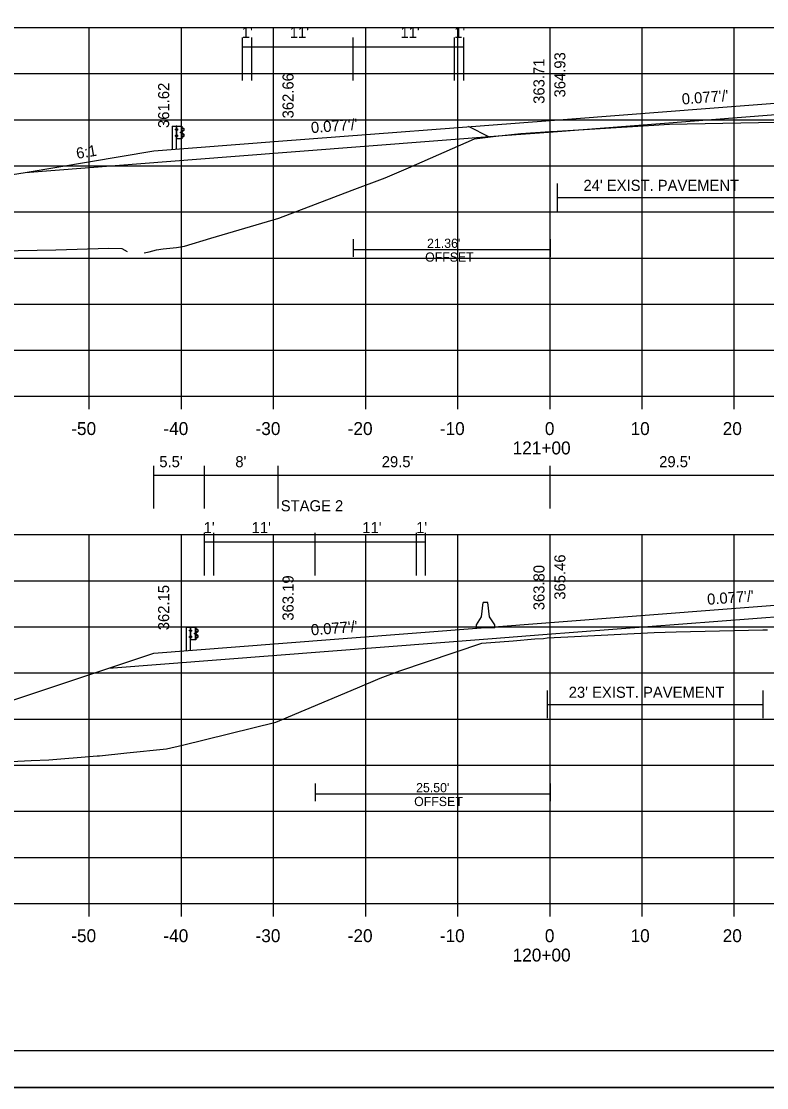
# Model space of a CAD drawing. Extents: x 1374859 to 1376773, y 382242 to 389804.
# Drawn here: x 1376077.2 to 1376158.1, y 384161.8 to 384277.4 of the extents above; entities that cross this region are included whole.
import ezdxf

# ---------------------------------------------------------------- set-up
doc = ezdxf.new("R2010")
doc.units = 0
for name, color, linetype in [('R_Axis', 7, 'Continuous'), ('R_Axis Annot', 7, 'Continuous'), ('R_Border', 7, 'Continuous'), ('R_Border Notes', 7, 'Continuous'), ('R_Draft', 7, 'Continuous'), ('R_Drive', 7, 'Continuous'), ('R_Exist Surface', 7, 'Continuous'), ('R_Fin Surface', 7, 'Continuous'), ('R_Grid', 7, 'Continuous'), ('R_MOT', 7, 'Continuous'), ('R_No Plot', 7, 'Continuous'), ('R_Proposed Road', 7, 'Continuous'), ('R_Xsect Elev', 7, 'Continuous'), ('R_Xsect Slope', 7, 'Continuous')]:
    doc.layers.add(name, color=color, linetype=linetype)

msp = doc.modelspace()

# ---------------------------------------------------------------- linework, layer by layer
at = {"layer": 'R_Axis'}
for p, q in [((1375994.57, 384236.76), (1376274.57, 384236.76)), ((1376084.57, 384235.36), (1376084.57, 384236.76)), ((1376094.57, 384235.36), (1376094.57, 384236.76)), ((1376104.57, 384235.36), (1376104.57, 384236.76)), ((1376114.57, 384235.36), (1376114.57, 384236.76)), ((1376124.57, 384235.36), (1376124.57, 384236.76)), ((1376134.57, 384235.36), (1376134.57, 384236.76)), ((1376144.57, 384235.36), (1376144.57, 384236.76)), ((1376154.57, 384235.36), (1376154.57, 384236.76)), ((1375994.57, 384181.76), (1376274.57, 384181.76)), ((1376084.57, 384180.36), (1376084.57, 384181.76)), ((1376094.57, 384180.36), (1376094.57, 384181.76)), ((1376104.57, 384180.36), (1376104.57, 384181.76)), ((1376114.57, 384180.36), (1376114.57, 384181.76)), ((1376124.57, 384180.36), (1376124.57, 384181.76)), ((1376134.57, 384180.36), (1376134.57, 384181.76)), ((1376144.57, 384180.36), (1376144.57, 384181.76)), ((1376154.57, 384180.36), (1376154.57, 384181.76))]:
    msp.add_line(p, q, dxfattribs=at)
at = {"layer": 'R_Border'}
msp.add_line((1376292.75, 384165.76), (1375976.57, 384165.76), dxfattribs=at)
at = {"layer": 'R_Border Notes'}
for points in [[(1376135.33, 384259.83), (1376135.33, 384256.83)], [(1376135.33, 384258.33), (1376159.34, 384258.33)], [(1376134.27, 384204.84), (1376134.27, 384201.84)], [(1376157.66, 384204.84), (1376157.66, 384201.84)], [(1376134.27, 384203.34), (1376157.66, 384203.34)]]:
    msp.add_lwpolyline(points, dxfattribs=at)
at = {"layer": 'R_Drive'}
msp.add_line((1376128, 384264.88), (1376125.71, 384266.02), dxfattribs=at)
at = {"layer": 'R_Exist Surface'}
for points in [[(1376090.51, 384252.31), (1376091.06, 384252.43), (1376091.88, 384252.66), (1376092.6, 384252.74), (1376094.03, 384252.9), (1376094.91, 384253.06), (1376097.75, 384253.92), (1376105.14, 384256.09), (1376113.11, 384259.1), (1376116.69, 384260.44), (1376119.2, 384261.55), (1376126.38, 384264.7), (1376128.69, 384264.96), (1376131.4, 384265.27), (1376134.59, 384265.48), (1376135.33, 384265.53), (1376145.27, 384266.14), (1376147.54, 384266.29), (1376157.2, 384266.45), (1376159.53, 384266.49)], [(1375994.57, 384252.41), (1376009.56, 384252.5), (1376031.03, 384252.29), (1376039.45, 384252.21), (1376057.41, 384252.27), (1376062.81, 384252.29), (1376074.79, 384252.52), (1376080.93, 384252.64), (1376086.68, 384252.83), (1376088.09, 384252.78), (1376088.7, 384252.45)], [(1376069.63, 384196.84), (1376078.27, 384197.26), (1376080.18, 384197.32), (1376084.99, 384197.72), (1376085.44, 384197.76), (1376085.68, 384197.78), (1376088.63, 384198.1), (1376092.95, 384198.51), (1376094.7, 384198.94), (1376104.8, 384201.42), (1376113.68, 384205.14), (1376116.14, 384206.18), (1376118.28, 384206.97), (1376127.18, 384210), (1376130.59, 384210.25), (1376132.93, 384210.45), (1376133.87, 384210.51), (1376134.27, 384210.55), (1376136.52, 384210.67), (1376145.89, 384211.14), (1376148.25, 384211.21), (1376157.66, 384211.44), (1376158.17, 384211.44)]]:
    msp.add_lwpolyline(points, dxfattribs=at)
at = {"layer": 'R_Fin Surface'}
for points in [[(1376036.23, 384252.25), (1376043.08, 384249.96), (1376075.09, 384260.63), (1376077.63, 384261.05), (1376091.59, 384263.38), (1376105.09, 384264.42), (1376134.59, 384266.69), (1376164.09, 384268.96), (1376172.09, 384269.58), (1376185.9, 384267.28), (1376194.09, 384265.91), (1376235.64, 384252.06)], [(1376077.63, 384261.05), (1376099.92, 384262.77), (1376129.4, 384265.04), (1376134.9, 384265.46), (1376164.18, 384267.72), (1376189.32, 384266.71)], [(1376040.72, 384196.37), (1376047.35, 384194.16), (1376075.09, 384203.41), (1376086.7, 384207.28), (1376091.59, 384208.91), (1376105.09, 384209.95), (1376134.59, 384212.22), (1376164.09, 384214.49), (1376177.59, 384215.53), (1376194.09, 384212.78), (1376195.04, 384212.62), (1376247.44, 384195)], [(1376086.7, 384207.28), (1376098.83, 384208.22), (1376128.31, 384210.49), (1376133.81, 384210.91), (1376164.18, 384213.25), (1376196.96, 384211.98)]]:
    msp.add_lwpolyline(points, dxfattribs=at)
at = {"layer": 'R_Grid'}
for p, q in [((1375994.57, 384276.76), (1376274.57, 384276.76)), ((1376084.57, 384236.76), (1376084.57, 384276.76)), ((1376094.57, 384236.76), (1376094.57, 384276.76)), ((1376104.57, 384236.76), (1376104.57, 384276.76)), ((1376114.57, 384236.76), (1376114.57, 384276.76)), ((1376124.57, 384236.76), (1376124.57, 384276.76)), ((1376134.57, 384236.76), (1376134.57, 384276.76)), ((1376144.57, 384236.76), (1376144.57, 384276.76)), ((1376154.57, 384236.76), (1376154.57, 384276.76)), ((1375994.57, 384271.76), (1376274.57, 384271.76)), ((1375994.57, 384266.76), (1376274.57, 384266.76)), ((1375994.57, 384261.76), (1376274.57, 384261.76)), ((1375994.57, 384256.76), (1376274.57, 384256.76)), ((1375994.57, 384251.76), (1376274.57, 384251.76)), ((1375994.57, 384246.76), (1376274.57, 384246.76)), ((1375994.57, 384241.76), (1376274.57, 384241.76)), ((1375994.57, 384236.76), (1376274.57, 384236.76)), ((1375994.57, 384221.76), (1376274.57, 384221.76)), ((1376084.57, 384181.76), (1376084.57, 384221.76)), ((1376094.57, 384181.76), (1376094.57, 384221.76)), ((1376104.57, 384181.76), (1376104.57, 384221.76)), ((1376114.57, 384181.76), (1376114.57, 384221.76)), ((1376124.57, 384181.76), (1376124.57, 384221.76)), ((1376134.57, 384181.76), (1376134.57, 384221.76)), ((1376144.57, 384181.76), (1376144.57, 384221.76)), ((1376154.57, 384181.76), (1376154.57, 384221.76)), ((1375994.57, 384216.76), (1376274.57, 384216.76)), ((1375994.57, 384211.76), (1376274.57, 384211.76)), ((1375994.57, 384206.76), (1376274.57, 384206.76)), ((1375994.57, 384201.76), (1376274.57, 384201.76)), ((1375994.57, 384196.76), (1376274.57, 384196.76)), ((1375994.57, 384191.76), (1376274.57, 384191.76)), ((1375994.57, 384186.76), (1376274.57, 384186.76)), ((1375994.57, 384181.76), (1376274.57, 384181.76))]:
    msp.add_line(p, q, dxfattribs=at)
at = {"layer": 'R_MOT'}
for p, q in [((1376101.21, 384271.02), (1376101.21, 384275.66)), ((1376102.21, 384271.02), (1376102.21, 384275.66)), ((1376113.21, 384271.02), (1376113.21, 384275.66)), ((1376124.21, 384271.02), (1376124.21, 384275.66)), ((1376125.21, 384271.02), (1376125.21, 384275.66)), ((1376101.21, 384274.66), (1376125.21, 384274.66)), ((1376113.21, 384253.82), (1376113.21, 384251.89)), ((1376134.57, 384253.82), (1376134.57, 384251.89)), ((1376134.57, 384252.64), (1376113.21, 384252.64)), ((1376091.57, 384224.59), (1376091.57, 384229.22)), ((1376097.07, 384224.59), (1376097.07, 384229.22)), ((1376105.07, 384224.59), (1376105.07, 384229.22)), ((1376134.57, 384224.59), (1376134.57, 384229.22)), ((1376091.57, 384228.22), (1376177.57, 384228.22)), ((1376097.07, 384217.32), (1376097.07, 384221.96)), ((1376098.07, 384217.32), (1376098.07, 384221.96)), ((1376109.07, 384217.32), (1376109.07, 384221.96)), ((1376120.07, 384217.32), (1376120.07, 384221.96)), ((1376121.07, 384217.32), (1376121.07, 384221.96)), ((1376097.07, 384220.96), (1376121.07, 384220.96)), ((1376127.15, 384212.83), (1376127.32, 384214.41)), ((1376127.57, 384214.41), (1376127.32, 384214.41)), ((1376127.82, 384214.41), (1376127.57, 384214.41)), ((1376127.99, 384212.83), (1376127.82, 384214.41)), ((1376126.57, 384211.66), (1376126.58, 384211.99)), ((1376126.58, 384211.99), (1376127.15, 384212.83)), ((1376128.58, 384211.99), (1376127.99, 384212.83)), ((1376128.57, 384211.66), (1376128.58, 384211.99)), ((1376128.57, 384211.66), (1376126.57, 384211.66)), ((1376109.07, 384194.78), (1376109.07, 384192.85)), ((1376134.57, 384194.78), (1376134.57, 384192.85)), ((1376134.57, 384193.6), (1376109.07, 384193.6))]:
    msp.add_line(p, q, dxfattribs=at)
at = {"layer": 'R_No Plot'}
msp.add_line((1375964.17, 384161.78), (1376297.5, 384161.78), dxfattribs=at)
for points in [[(1375964.16, 384375.12), (1376297.5, 384375.12), (1376297.5, 384161.78), (1375964.16, 384161.78)], [(1376210.49, 384371.22), (1376210.49, 384361.34), (1376246.22, 384361.34), (1376246.22, 384358.42), (1376269.42, 384358.42), (1376269.42, 384334.09), (1376292.75, 384334.09), (1376292.75, 384165.76), (1375976.57, 384165.76), (1375976.57, 384371.22)]]:
    msp.add_lwpolyline(points, close=True, dxfattribs=at)
at = {"layer": 'R_Proposed Road'}
for p, q in [((1376093.55, 384266.07), (1376093.55, 384263.55)), ((1376093.58, 384266.07), (1376093.58, 384263.55)), ((1376093.94, 384264.97), (1376093.94, 384265.06)), ((1376093.99, 384265.05), (1376093.94, 384265.05)), ((1376093.95, 384265.66), (1376093.95, 384265.75)), ((1376094, 384265.64), (1376093.95, 384265.64)), ((1376093.99, 384265.08), (1376093.95, 384265.08)), ((1376094, 384265.77), (1376093.96, 384265.77)), ((1376094, 384265.74), (1376093.96, 384265.74)), ((1376094, 384265.67), (1376093.96, 384265.67)), ((1376094, 384265.67), (1376093.96, 384265.67)), ((1376093.99, 384264.95), (1376093.99, 384265.08)), ((1376094, 384265.64), (1376094, 384265.77)), ((1376094.07, 384266.07), (1376094.01, 384266.07)), ((1376094.04, 384263.55), (1376094.04, 384266.07)), ((1376094.07, 384266.07), (1376094.07, 384266.07)), ((1376094.13, 384265.7), (1376094.07, 384265.7)), ((1376094.08, 384265.76), (1376094.13, 384265.76)), ((1376094.08, 384265.64), (1376094.13, 384265.64)), ((1376094.13, 384265.08), (1376094.08, 384265.08)), ((1376094.13, 384265.76), (1376094.13, 384265.64)), ((1376094.13, 384264.95), (1376094.13, 384265.08)), ((1376094.56, 384265.45), (1376094.51, 384265.45)), ((1376094.51, 384265.34), (1376094.51, 384265.43)), ((1376094.56, 384265.42), (1376094.51, 384265.42)), ((1376094.56, 384265.35), (1376094.51, 384265.35)), ((1376094.56, 384265.32), (1376094.51, 384265.32)), ((1376094.56, 384265.35), (1376094.52, 384265.35)), ((1376094.56, 384265.32), (1376094.56, 384265.45)), ((1376094.57, 384264.7), (1376094.57, 384266.06)), ((1376094.72, 384265.85), (1376094.61, 384265.91)), ((1376094.7, 384265.84), (1376094.61, 384265.89)), ((1376094.61, 384265.32), (1376094.61, 384265.45)), ((1376094.64, 384265.32), (1376094.64, 384265.45)), ((1376094.81, 384265.15), (1376094.65, 384265.25)), ((1376094.66, 384265.52), (1376094.83, 384265.63)), ((1376094.67, 384265.5), (1376094.84, 384265.61)), ((1376094.82, 384265.17), (1376094.67, 384265.27)), ((1376094.83, 384265.73), (1376094.7, 384265.84)), ((1376094.85, 384265.75), (1376094.72, 384265.85)), ((1376093.99, 384264.98), (1376093.94, 384264.98)), ((1376093.99, 384264.95), (1376093.94, 384264.95)), ((1376093.99, 384264.98), (1376093.95, 384264.98)), ((1376094.07, 384264.7), (1376094.04, 384264.7)), ((1376094.13, 384265.02), (1376094.07, 384265.02)), ((1376094.13, 384264.95), (1376094.08, 384264.95)), ((1376094.6, 384264.86), (1376094.71, 384264.92)), ((1376094.61, 384264.85), (1376094.72, 384264.9)), ((1376094.71, 384264.92), (1376094.84, 384265.03)), ((1376094.72, 384264.9), (1376094.85, 384265.01)), ((1376095.07, 384211.72), (1376095.07, 384209.2)), ((1376095.1, 384211.72), (1376095.1, 384209.2)), ((1376095.46, 384210.62), (1376095.46, 384210.71)), ((1376095.51, 384210.7), (1376095.46, 384210.7)), ((1376095.47, 384211.31), (1376095.47, 384211.4)), ((1376095.52, 384211.29), (1376095.47, 384211.29)), ((1376095.51, 384210.73), (1376095.47, 384210.73)), ((1376095.52, 384211.42), (1376095.48, 384211.42)), ((1376095.52, 384211.39), (1376095.48, 384211.39)), ((1376095.52, 384211.32), (1376095.48, 384211.32)), ((1376095.52, 384211.32), (1376095.48, 384211.32)), ((1376095.51, 384210.6), (1376095.51, 384210.73)), ((1376095.52, 384211.29), (1376095.52, 384211.42)), ((1376095.59, 384211.72), (1376095.53, 384211.72)), ((1376095.56, 384209.2), (1376095.56, 384211.72)), ((1376095.59, 384211.72), (1376095.59, 384211.72)), ((1376095.65, 384211.35), (1376095.59, 384211.35)), ((1376095.6, 384211.41), (1376095.65, 384211.41)), ((1376095.6, 384211.29), (1376095.65, 384211.29)), ((1376095.65, 384210.73), (1376095.6, 384210.73)), ((1376095.65, 384211.41), (1376095.65, 384211.29)), ((1376095.65, 384210.6), (1376095.65, 384210.73)), ((1376096.08, 384211.09), (1376096.03, 384211.09)), ((1376096.03, 384210.98), (1376096.03, 384211.08)), ((1376096.08, 384211.06), (1376096.03, 384211.06)), ((1376096.08, 384211), (1376096.03, 384211)), ((1376096.08, 384210.97), (1376096.03, 384210.97)), ((1376096.08, 384211), (1376096.04, 384211)), ((1376096.08, 384210.97), (1376096.08, 384211.09)), ((1376096.09, 384210.35), (1376096.09, 384211.71)), ((1376096.24, 384211.5), (1376096.13, 384211.56)), ((1376096.22, 384211.49), (1376096.13, 384211.54)), ((1376096.13, 384210.97), (1376096.13, 384211.1)), ((1376096.16, 384210.97), (1376096.16, 384211.1)), ((1376096.33, 384210.8), (1376096.17, 384210.9)), ((1376096.18, 384211.17), (1376096.35, 384211.28)), ((1376096.19, 384211.15), (1376096.36, 384211.25)), ((1376096.34, 384210.82), (1376096.19, 384210.92)), ((1376096.35, 384211.38), (1376096.22, 384211.49)), ((1376096.23, 384210.57), (1376096.36, 384210.68)), ((1376096.37, 384211.4), (1376096.24, 384211.5)), ((1376095.51, 384210.63), (1376095.46, 384210.63)), ((1376095.51, 384210.6), (1376095.46, 384210.6)), ((1376095.51, 384210.63), (1376095.47, 384210.63)), ((1376095.59, 384210.35), (1376095.56, 384210.35)), ((1376095.65, 384210.66), (1376095.59, 384210.66)), ((1376095.65, 384210.6), (1376095.6, 384210.6)), ((1376096.12, 384210.51), (1376096.23, 384210.57)), ((1376096.13, 384210.49), (1376096.24, 384210.55)), ((1376096.24, 384210.55), (1376096.37, 384210.66))]:
    msp.add_line(p, q, dxfattribs=at)
for points in [[(1376093.55, 384266.07), (1376094.01, 384266.07), (1376094, 384263.55)], [(1376095.07, 384211.72), (1376095.53, 384211.72), (1376095.52, 384209.2)]]:
    msp.add_lwpolyline(points, dxfattribs=at)
for points in [[(1376093.94, 384265.05), (1376093.94, 384264.98), (1376093.91, 384264.98), (1376093.91, 384265.05)], [(1376093.95, 384265.74), (1376093.95, 384265.67), (1376093.92, 384265.67), (1376093.92, 384265.74)], [(1376093.99, 384265.1), (1376093.99, 384264.93), (1376094, 384264.93), (1376094, 384265.1)], [(1376094, 384265.79), (1376094, 384265.62), (1376094.01, 384265.62), (1376094.01, 384265.79)], [(1376094.6, 384266.07), (1376094.6, 384264.7), (1376094.07, 384264.7), (1376094.07, 384266.07)], [(1376094.13, 384265.76), (1376094.13, 384265.64), (1376094.07, 384265.64), (1376094.07, 384265.76)], [(1376094.13, 384265.08), (1376094.13, 384264.95), (1376094.07, 384264.95), (1376094.07, 384265.08)], [(1376094.5, 384265.42), (1376094.5, 384265.35), (1376094.48, 384265.35), (1376094.48, 384265.42)], [(1376094.56, 384265.47), (1376094.56, 384265.3), (1376094.57, 384265.3), (1376094.57, 384265.47)], [(1376095.46, 384210.7), (1376095.46, 384210.63), (1376095.43, 384210.63), (1376095.43, 384210.7)], [(1376095.47, 384211.38), (1376095.47, 384211.32), (1376095.44, 384211.32), (1376095.44, 384211.38)], [(1376095.51, 384210.75), (1376095.51, 384210.58), (1376095.52, 384210.58), (1376095.52, 384210.75)], [(1376095.52, 384211.44), (1376095.52, 384211.27), (1376095.53, 384211.27), (1376095.53, 384211.44)], [(1376096.12, 384211.72), (1376096.12, 384210.35), (1376095.59, 384210.35), (1376095.59, 384211.72)], [(1376095.65, 384211.41), (1376095.65, 384211.29), (1376095.59, 384211.29), (1376095.59, 384211.41)], [(1376095.65, 384210.73), (1376095.65, 384210.6), (1376095.59, 384210.6), (1376095.59, 384210.73)], [(1376096.02, 384211.06), (1376096.02, 384211), (1376096, 384211), (1376096, 384211.06)], [(1376096.08, 384211.11), (1376096.08, 384210.95), (1376096.09, 384210.95), (1376096.09, 384211.11)]]:
    msp.add_lwpolyline(points, close=True, dxfattribs=at)
for centre, radius, start, end in [((1376093.96, 384265.06), 0.022, 134.5745, 222.2244), ((1376094.03, 384265.02), 0.0922, 159.7423, 200.2577), ((1376093.97, 384265.75), 0.022, 134.5745, 222.2244), ((1376094.04, 384265.7), 0.0922, 159.7423, 200.2577), ((1376093.97, 384265.66), 0.025, 140.9334, 216.6234), ((1376094.53, 384265.43), 0.022, 134.5745, 222.2244), ((1376094.6, 384265.38), 0.0922, 159.7423, 200.2577), ((1376094.53, 384265.34), 0.025, 140.9334, 216.6234), ((1376094.7, 384265.45), 0.0865, 118.106, 175.0444), ((1376094.68, 384265.31), 0.0703, 171.7804, 246.8536), ((1376094.63, 384265.38), 0.0453, 282.9554, 86.0697), ((1376094.7, 384265.45), 0.0622, 118.106, 175.0444), ((1376094.68, 384265.31), 0.0462, 171.7804, 246.8536), ((1376094.77, 384265.08), 0.0854, 325.2184, 59.12), ((1376094.77, 384265.08), 0.109, 325.2184, 59.12), ((1376094.8, 384265.68), 0.062, 299.2499, 57.9783), ((1376094.8, 384265.68), 0.0856, 299.2499, 57.9783), ((1376093.96, 384264.97), 0.025, 140.9334, 216.6234), ((1376095.48, 384210.71), 0.022, 134.5745, 222.2244), ((1376095.55, 384210.66), 0.0922, 159.7423, 200.2577), ((1376095.49, 384211.4), 0.022, 134.5745, 222.2244), ((1376095.56, 384211.35), 0.0922, 159.7423, 200.2577), ((1376095.49, 384211.3), 0.025, 140.9334, 216.6234), ((1376096.05, 384211.08), 0.022, 134.5745, 222.2244), ((1376096.12, 384211.03), 0.0922, 159.7423, 200.2577), ((1376096.05, 384210.98), 0.025, 140.9334, 216.6234), ((1376096.22, 384211.09), 0.0865, 118.106, 175.0444), ((1376096.2, 384210.96), 0.0703, 171.7804, 246.8536), ((1376096.15, 384211.03), 0.0453, 282.9554, 86.0697), ((1376096.22, 384211.09), 0.0622, 118.106, 175.0444), ((1376096.2, 384210.96), 0.0462, 171.7804, 246.8536), ((1376096.29, 384210.72), 0.0854, 325.2184, 59.12), ((1376096.29, 384210.72), 0.109, 325.2184, 59.12), ((1376096.32, 384211.33), 0.062, 299.2499, 57.9783), ((1376096.32, 384211.33), 0.0856, 299.2499, 57.9783), ((1376095.48, 384210.62), 0.025, 140.9334, 216.6234)]:
    msp.add_arc(centre, radius, start, end, dxfattribs=at)

# ---------------------------------------------------------------- texts
at = {"layer": 'R_Axis Annot'}
for s, p in [('-50', (1376082.61, 384232.56)), ('-40', (1376092.61, 384232.56)), ('-30', (1376102.61, 384232.56)), ('-20', (1376112.61, 384232.56)), ('-10', (1376122.61, 384232.56)), ('0', (1376134.01, 384232.56)), ('10', (1376143.31, 384232.56)), ('20', (1376153.31, 384232.56)), ('121+00', (1376130.51, 384230.46)), ('-50', (1376082.61, 384177.56)), ('-40', (1376092.61, 384177.56)), ('-30', (1376102.61, 384177.56)), ('-20', (1376112.61, 384177.56)), ('-10', (1376122.61, 384177.56)), ('0', (1376134.01, 384177.56)), ('10', (1376143.31, 384177.56)), ('20', (1376153.31, 384177.56)), ('120+00', (1376130.51, 384175.46))]:
    msp.add_text(s, height=1.4, dxfattribs=at).set_placement(p)
at = {"layer": 'R_Border Notes'}
for s, p in [("24' EXIST. PAVEMENT", (1376138.2, 384259.04)), ("23' EXIST. PAVEMENT", (1376136.6, 384204.06))]:
    msp.add_text(s, height=1.2, rotation=0, dxfattribs=at).set_placement(p)
at = {"layer": 'R_Draft'}
for s, p in [("21.36'", (1376121.23, 384252.86)), ('OFFSET', (1376121.02, 384251.36)), ("25.50'", (1376120.04, 384193.82)), ('OFFSET', (1376119.83, 384192.32))]:
    msp.add_text(s, height=1, dxfattribs=at).set_placement(p)
at = {"layer": 'R_MOT'}
for s, p in [("1'", (1376101.12, 384275.62)), ("11'", (1376106.33, 384275.62)), ("11'", (1376118.34, 384275.62)), ("1'", (1376124.18, 384275.62)), ("5.5'", (1376092.17, 384229.07)), ("8'", (1376100.42, 384229.07)), ("29.5'", (1376116.31, 384229.07)), ("29.5'", (1376146.42, 384229.07)), ("1'", (1376096.98, 384221.92)), ("11'", (1376102.19, 384221.92)), ("11'", (1376114.2, 384221.92)), ("1'", (1376120.04, 384221.92))]:
    msp.add_text(s, height=1.2, dxfattribs=at).set_placement(p)
msp.add_text('STAGE 2', height=1.2, rotation=0, dxfattribs=at).set_placement((1376105.35, 384224.29))
at = {"layer": 'R_Xsect Elev'}
for s, p in [('363.71', (1376133.97, 384268.48)), ('364.93', (1376136.24, 384269.17)), ('362.66', (1376106.74, 384266.9)), ('361.62', (1376093.24, 384265.86)), ('365.46', (1376136.24, 384214.7)), ('363.80', (1376133.97, 384213.56)), ('363.19', (1376106.74, 384212.43)), ('362.15', (1376093.24, 384211.39))]:
    msp.add_text(s, height=1.2, rotation=90, dxfattribs=at).set_placement(p)
at = {"layer": 'R_Xsect Slope'}
for s, rotation, p in [("0.077'/'", 4.4031, (1376148.92, 384268.4)), ("0.077'/'", 4.4031, (1376108.67, 384265.3)), ('6:1', 9.4642, (1376083.25, 384262.5)), ("0.077'/'", 4.4031, (1376151.67, 384214.14)), ("0.077'/'", 4.4031, (1376108.67, 384210.83))]:
    msp.add_text(s, height=1.2, rotation=rotation, dxfattribs=at).set_placement(p)

doc.saveas('drawing.dxf')
